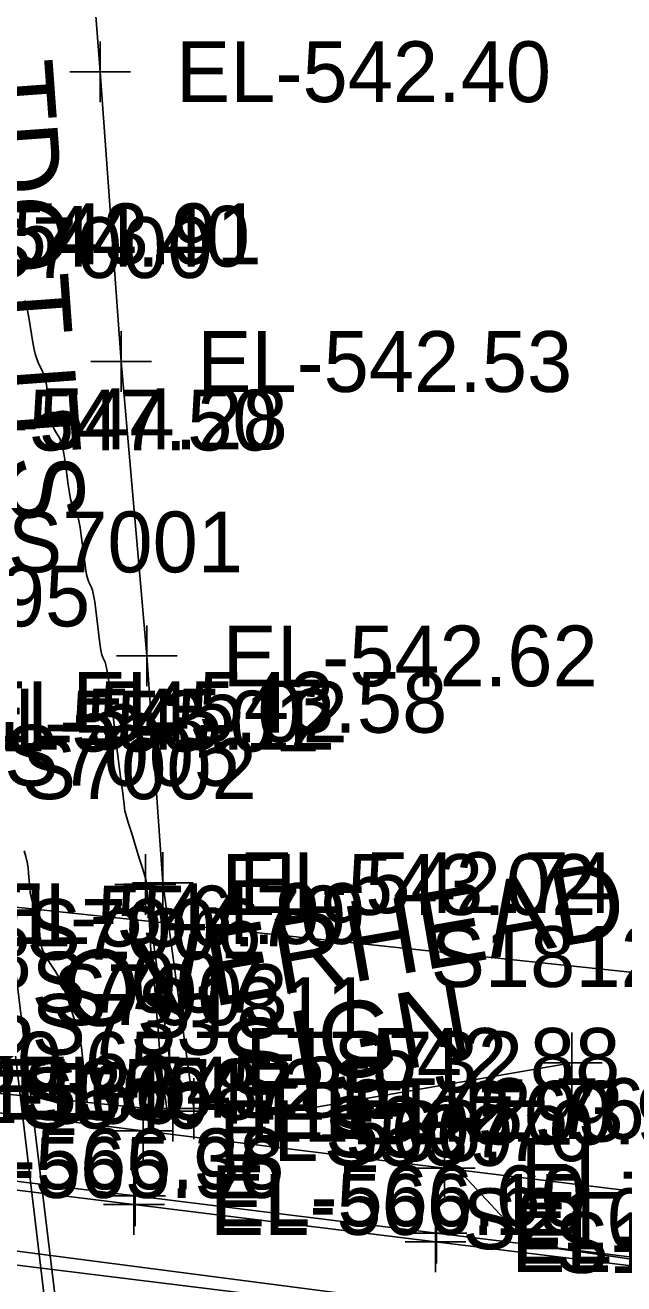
# Model space of a CAD drawing. Extents: x 1724534 to 1727318, y 657156 to 660047.
# Drawn here: x 1725559.7 to 1725599.1, y 658634.7 to 658717.6 of the extents above; entities that cross this region are included whole.
import ezdxf

# ---------------------------------------------------------------- set-up
doc = ezdxf.new("R2010")
doc.units = 0
for name, color, linetype in [('SURVEY - CONTOURS - Intermediate with optional Text', 7, 'Continuous'), ('SURVEY - DTM - Breaklines', 7, 'Continuous'), ('SURVEY - DTM - Breaklines - Points - Elevations', 7, 'Continuous'), ('SURVEY - DTM - Breaklines - Points - Locators', 7, 'Continuous'), ('SURVEY - DTM - Breaklines - Points - Numbers', 7, 'Continuous'), ('SURVEY - ROADSIDE BARRIERS - Points - Elevations', 7, 'Continuous'), ('SURVEY - ROADSIDE BARRIERS - Points - Locators', 7, 'Continuous'), ('SURVEY - ROADSIDE BARRIERS - Points - Numbers', 7, 'Continuous'), ('SURVEY - ROADSIDE BARRIERS with Text', 7, 'Continuous'), ('SURVEY - TRAFFIC CONTROL - Pavement Marking - Points - Numbers', 7, 'Continuous'), ('SURVEY - TRAFFIC CONTROL - Signs - Points - Elevations', 7, 'Continuous'), ('SURVEY - TRAFFIC CONTROL - Signs - Points - Locators', 7, 'Continuous'), ('SURVEY - TRAFFIC CONTROL - Signs - Points - Numbers', 7, 'Continuous'), ('SURVEY - TRAFFIC CONTROL - Signs and Devices with Text', 7, 'Continuous'), ('SURVEY - TRANSPORTATION - Features', 7, 'Continuous'), ('SURVEY - TRANSPORTATION - Features - Points - Elevations', 7, 'Continuous'), ('SURVEY - TRANSPORTATION - Features - Points - Locators', 7, 'Continuous'), ('SURVEY - TRANSPORTATION - Features - Points - Numbers', 7, 'Continuous'), ('SURVEY - TRANSPORTATION - Roads', 7, 'Continuous'), ('SURVEY - TRANSPORTATION - Roads - Points - Numbers', 7, 'Continuous'), ('SURVEY - UTILITIES - Electric (Underground) with Text', 7, 'Continuous'), ('SURVEY - UTILITIES - Fiber Optic Cable (Underground) with Text', 7, 'Continuous'), ('SURVEY - UTILITIES - Overhead Wire Crossings', 7, 'Continuous'), ('SURVEY - UTILITIES - Poles and Miscellaneous - Points - Elevations', 7, 'Continuous'), ('SURVEY - UTILITIES - Poles and Miscellaneous - Points - Numbers', 7, 'Continuous'), ('SURVEY - UTILITIES - Poles and Miscellaneous with Text', 7, 'Continuous'), ('SURVEY - UTILITIES - Water with Text', 7, 'Continuous')]:
    doc.layers.add(name, color=color, linetype=linetype)

msp = doc.modelspace()

# ---------------------------------------------------------------- linework, layer by layer
at = {"layer": 'SURVEY - CONTOURS - Intermediate with optional Text'}
for points in [[(1725559.71, 658699.437), (1725559.818, 658699.096), (1725559.916, 658698.682), (1725560.003, 658698.197), (1725560.221, 658696.808), (1725560.305, 658696.327), (1725560.394, 658695.925), (1725560.488, 658695.603), (1725560.586, 658695.361), (1725560.856, 658694.821), (1725560.945, 658694.644), (1725561.009, 658694.517), (1725561.047, 658694.44), (1725561.06, 658694.414), (1725561.062, 658694.411), (1725561.096, 658694.166), (1725561.138, 658693.86), (1725561.196, 658693.433), (1725561.373, 658692.131), (1725561.444, 658691.683), (1725561.525, 658691.313), (1725561.616, 658691.021), (1725561.718, 658690.809), (1725562.001, 658690.347), (1725562.104, 658690.123), (1725562.198, 658689.799), (1725562.285, 658689.374), (1725562.364, 658688.849), (1725562.564, 658687.313), (1725562.64, 658686.79), (1725562.718, 658686.374), (1725562.799, 658686.064), (1725562.882, 658685.861), (1725563.107, 658685.461), (1725563.19, 658685.255), (1725563.271, 658684.936), (1725563.35, 658684.506), (1725563.426, 658683.963), (1725563.627, 658682.366), (1725563.701, 658681.826), (1725563.773, 658681.402), (1725563.844, 658681.096), (1725563.913, 658680.907), (1725564.094, 658680.558), (1725564.163, 658680.367), (1725564.234, 658680.053), (1725564.306, 658679.618), (1725564.38, 658679.061), (1725564.581, 658677.413), (1725564.654, 658676.858), (1725564.721, 658676.428), (1725564.784, 658676.125), (1725564.842, 658675.948), (1725564.989, 658675.643), (1725565.048, 658675.464), (1725565.112, 658675.156), (1725565.183, 658674.719), (1725565.26, 658674.152), (1725565.474, 658672.468), (1725565.597, 658671.491), (1725565.645, 658671.083), (1725565.659, 658670.919), (1725565.708, 658670.503), (1725566.055, 658667.769), (1725566.128, 658667.189), (1725566.219, 658666.445), (1725566.236, 658666.281), (1725566.258, 658666.029), (1725566.291, 658665.862), (1725566.376, 658665.549), (1725566.512, 658665.091), (1725566.699, 658664.487), (1725567.266, 658662.682), (1725567.453, 658662.084), (1725567.587, 658661.643), (1725567.67, 658661.36), (1725567.701, 658661.233), (1725567.727, 658660.978), (1725567.749, 658660.725), (1725567.872, 658659.32), (1725568.005, 658656.623), (1725568.022, 658656.314), (1725568.036, 658656.124), (1725568.047, 658656.052), (1725568.076, 658656.006), (1725568.092, 658655.972), (1725568.099, 658655.951), (1725568.118, 658655.894), (1725568.125, 658655.871), (1725568.131, 658655.845), (1725568.136, 658655.816), (1725568.148, 658655.692), (1725568.182, 658655.266), (1725568.27, 658654.123), (1725568.423, 658652.121), (1725568.475, 658651.438), (1725568.549, 658650.473), (1725568.614, 658649.62), (1725568.637, 658649.375), (1725568.672, 658649.068), (1725568.719, 658648.7), (1725568.779, 658648.269), (1725569.087, 658646.116)], [(1725559.666, 658663.213), (1725559.772, 658662.842), (1725559.856, 658662.473), (1725559.918, 658662.107), (1725559.958, 658661.743), (1725560.034, 658660.776), (1725560.069, 658660.446), (1725560.116, 658660.182), (1725560.176, 658659.983), (1725560.247, 658659.85), (1725560.455, 658659.582), (1725560.525, 658659.445), (1725560.581, 658659.235), (1725560.622, 658658.953), (1725560.649, 658658.598), (1725560.699, 658657.556), (1725560.742, 658657.174), (1725560.833, 658656.809), (1725560.971, 658656.461), (1725561.157, 658656.13), (1725561.717, 658655.272), (1725561.924, 658654.921), (1725562.126, 658654.512), (1725562.321, 658654.045), (1725562.511, 658653.52), (1725563.009, 658652.043), (1725563.181, 658651.478), (1725563.321, 658650.891), (1725563.43, 658650.283), (1725563.509, 658649.653), (1725563.802, 658646.661)], [(1725588.247, 658642.217), (1725591.29, 658638.985), (1725592.179, 658638.042), (1725592.862, 658637.318), (1725597.829, 658636.605), (1725601.931, 658636.016)]]:
    msp.add_lwpolyline(points, dxfattribs=at)
at = {"layer": 'SURVEY - DTM - Breaklines'}
for points in [[(1725568.796, 658661.122), (1725567.64, 658661.002), (1725569.221, 658649.558), (1725569.441, 658646.08), (1725554.029, 658647.668)], [(1725705.909, 658623.419), (1725686.061, 658625.875), (1725666.211, 658628.311), (1725646.36, 658630.738), (1725626.509, 658633.173), (1725606.661, 658635.629), (1725586.81, 658638.059), (1725566.963, 658640.515), (1725547.112, 658642.948), (1725527.269, 658645.443), (1725524.135, 658645.829), (1725518.841, 658646.484), (1725514.591, 658647.024), (1725494.727, 658649.363)]]:
    msp.add_lwpolyline(points, dxfattribs=at)
at = {"layer": 'SURVEY - DTM - Breaklines - Points - Locators'}
for p, q in [((1725567.64, 658663.002), (1725567.64, 658659.002)), ((1725569.64, 658661.002), (1725565.64, 658661.002)), ((1725569.221, 658651.558), (1725569.221, 658647.558)), ((1725571.221, 658649.558), (1725567.221, 658649.558)), ((1725569.441, 658648.08), (1725569.441, 658644.08)), ((1725571.441, 658646.08), (1725567.441, 658646.08)), ((1725566.963, 658642.515), (1725566.963, 658638.515)), ((1725568.963, 658640.515), (1725564.963, 658640.515)), ((1725586.81, 658640.059), (1725586.81, 658636.059)), ((1725588.81, 658638.059), (1725584.81, 658638.059))]:
    msp.add_line(p, q, dxfattribs=at)
at = {"layer": 'SURVEY - ROADSIDE BARRIERS - Points - Locators'}
for p, q in [((1725567.496, 658646.799), (1725567.496, 658642.799)), ((1725569.496, 658644.799), (1725565.496, 658644.799)), ((1725587.342, 658644.328), (1725587.342, 658640.328)), ((1725589.342, 658642.328), (1725585.342, 658642.328))]:
    msp.add_line(p, q, dxfattribs=at)
at = {"layer": 'SURVEY - ROADSIDE BARRIERS with Text'}
msp.add_lwpolyline([(1725749.441, 658623.208), (1725747.683, 658622.944), (1725746.171, 658622.954), (1725726.297, 658625.19), (1725706.432, 658627.625), (1725686.585, 658630.082), (1725666.736, 658632.525), (1725646.891, 658635.007), (1725627.042, 658637.458), (1725607.192, 658639.897), (1725587.342, 658642.328), (1725567.496, 658644.799), (1725547.649, 658647.261), (1725530.293, 658649.414), (1725527.821, 658649.879), (1725526.283, 658650.157), (1725524.746, 658650.804)], dxfattribs=at)
at = {"layer": 'SURVEY - TRAFFIC CONTROL - Signs - Points - Locators'}
for p, q in [((1725595.715, 658651.263), (1725595.715, 658647.263)), ((1725597.715, 658649.263), (1725593.715, 658649.263)), ((1725576.204, 658647.894), (1725576.204, 658643.894)), ((1725578.204, 658645.894), (1725574.204, 658645.894))]:
    msp.add_line(p, q, dxfattribs=at)
at = {"layer": 'SURVEY - TRAFFIC CONTROL - Signs and Devices with Text'}
msp.add_line((1725576.204, 658645.894), (1725595.715, 658649.263), dxfattribs=at)
at = {"layer": 'SURVEY - TRANSPORTATION - Features'}
for points in [[(1725570.831, 658646.253), (1725568.796, 658661.122), (1725567.732, 658676.049), (1725566.054, 658695.422), (1725564.662, 658714.496), (1725562.732, 658739.426), (1725560.5, 658764.327), (1725558.347, 658789.335), (1725556.113, 658814.238), (1725553.973, 658839.149), (1725552.257, 658864.379), (1725550.906, 658889.348)], [(1725705.833, 658622.809), (1725685.985, 658625.265), (1725666.135, 658627.701), (1725646.284, 658630.128), (1725626.437, 658632.6), (1725606.591, 658635.062), (1725586.74, 658637.492), (1725566.892, 658639.948), (1725547.041, 658642.377), (1725527.198, 658644.872), (1725524.064, 658645.259), (1725518.771, 658645.921), (1725514.521, 658646.46), (1725514.017, 658646.52), (1725494.657, 658648.8)]]:
    msp.add_lwpolyline(points, dxfattribs=at)
at = {"layer": 'SURVEY - TRANSPORTATION - Features - Points - Locators'}
for p, q in [((1725564.662, 658716.496), (1725564.662, 658712.496)), ((1725566.662, 658714.496), (1725562.662, 658714.496)), ((1725566.054, 658697.422), (1725566.054, 658693.422)), ((1725568.054, 658695.422), (1725564.054, 658695.422)), ((1725567.732, 658678.049), (1725567.732, 658674.049)), ((1725569.732, 658676.049), (1725565.732, 658676.049)), ((1725568.796, 658663.122), (1725568.796, 658659.122)), ((1725570.796, 658661.122), (1725566.796, 658661.122)), ((1725570.831, 658648.253), (1725570.831, 658644.253)), ((1725572.831, 658646.253), (1725568.831, 658646.253)), ((1725566.892, 658641.948), (1725566.892, 658637.948)), ((1725568.892, 658639.948), (1725564.892, 658639.948)), ((1725586.74, 658639.492), (1725586.74, 658635.492)), ((1725588.74, 658637.492), (1725584.74, 658637.492))]:
    msp.add_line(p, q, dxfattribs=at)
at = {"layer": 'SURVEY - TRANSPORTATION - Roads'}
msp.add_lwpolyline([(1725441.999, 658659.071), (1725442.629, 658657.222), (1725443.89, 658655.746), (1725445.358, 658654.48), (1725447.02, 658653.497), (1725448.78, 658652.718), (1725450.648, 658652.256), (1725452.594, 658651.901), (1725461.169, 658650.892), (1725463.574, 658650.521), (1725465.046, 658650.361), (1725467.051, 658650.081), (1725466.722, 658647.227), (1725469.637, 658646.813), (1725471.59, 658646.537), (1725485.496, 658644.923), (1725487.482, 658644.688), (1725514.544, 658641.453), (1725603.861, 658630.44), (1725726.921, 658615.268)], dxfattribs=at)
at = {"layer": 'SURVEY - UTILITIES - Electric (Underground) with Text'}
msp.add_lwpolyline([(1725557.505, 658671.143), (1725558.426, 658655.231), (1725571.365, 658546.997)], dxfattribs=at)
at = {"layer": 'SURVEY - UTILITIES - Fiber Optic Cable (Underground) with Text'}
msp.add_lwpolyline([(1725558.069, 658671.315), (1725558.963, 658656.482), (1725572.239, 658547)], dxfattribs=at)
at = {"layer": 'SURVEY - UTILITIES - Overhead Wire Crossings'}
msp.add_line((1725320.87, 658684.66), (1725845.289, 658629.305), dxfattribs=at)
at = {"layer": 'SURVEY - UTILITIES - Water with Text'}
msp.add_lwpolyline([(1725847.724, 658579.712), (1725846.548, 658599.52), (1725380.522, 658660.104)], dxfattribs=at)

# ---------------------------------------------------------------- texts
at = {"layer": 'SURVEY - DTM - Breaklines - Points - Elevations'}
for s, p in [('EL-544.40', (1725549.845, 658701.667)), ('EL-543.91', (1725550.612, 658701.826)), ('EL-547.50', (1725551.657, 658689.568)), ('EL-544.28', (1725552.326, 658689.651)), ('EL-553.01', (1725554.439, 658669.759)), ('EL-545.12', (1725555.443, 658669.884)), ('EL-543.02', (1725572.64, 658659.002)), ('EL-556.70', (1725556.15, 658656.927)), ('EL-544.99', (1725557.445, 658657.088)), ('EL-563.62', (1725535.721, 658648.357)), ('EL-560.65', (1725544.92, 658647.311)), ('EL-542.88', (1725574.221, 658647.558)), ('EL-558.21', (1725557.828, 658645.519)), ('EL-545.85', (1725559.029, 658645.668)), ('EL-542.93', (1725574.441, 658644.08)), ('EL-566.38', (1725552.112, 658640.948)), ('EL-566.60', (1725571.963, 658638.515)), ('EL-566.90', (1725591.81, 658636.059))]:
    msp.add_text(s, height=4, dxfattribs=at).set_placement(p)
at = {"layer": 'SURVEY - DTM - Breaklines - Points - Numbers'}
for s, p in [('S7005', (1725558.352, 658667.502)), ('S7006', (1725559.823, 658656.058)), ('S7008', (1725544.694, 658654.168)), ('S7007', (1725560.154, 658652.58)), ('S308', (1725559.58, 658645.515)), ('S307', (1725579.474, 658643.059))]:
    msp.add_text(s, height=4, dxfattribs=at).set_placement(p)
at = {"layer": 'SURVEY - ROADSIDE BARRIERS - Points - Elevations'}
for s, p in [('EL-566.47', (1725552.649, 658645.261)), ('EL-566.70', (1725572.496, 658642.799)), ('EL-566.99', (1725592.342, 658640.328))]:
    msp.add_text(s, height=4, dxfattribs=at).set_placement(p)
at = {"layer": 'SURVEY - ROADSIDE BARRIERS - Points - Numbers'}
for s, p in [('S733', (1725560.16, 658649.799)), ('S732', (1725580.006, 658647.328))]:
    msp.add_text(s, height=4, dxfattribs=at).set_placement(p)
at = {"layer": 'SURVEY - TRAFFIC CONTROL - Pavement Marking - Points - Numbers'}
msp.add_text('S2106', height=4, dxfattribs=at).set_placement((1725588.517, 658637.005))
at = {"layer": 'SURVEY - TRAFFIC CONTROL - Signs - Points - Elevations'}
msp.add_text('EL-569.90', height=4, dxfattribs=at).set_placement((1725581.204, 658643.894))
at = {"layer": 'SURVEY - TRAFFIC CONTROL - Signs - Points - Numbers'}
for s, p in [('S1812', (1725586.427, 658654.263)), ('S1811', (1725567.074, 658650.894))]:
    msp.add_text(s, height=4, dxfattribs=at).set_placement(p)
at = {"layer": 'SURVEY - TRAFFIC CONTROL - Signs and Devices with Text'}
for s, p in [('OVERHEAD', (1725562.547, 658651.314)), ('SIGN', (1725573.223, 658646.845))]:
    msp.add_text(s, height=5, rotation=9.79676, dxfattribs=at).set_placement(p)
at = {"layer": 'SURVEY - TRANSPORTATION - Features - Points - Elevations'}
for s, p in [('EL-542.40', (1725569.662, 658712.496)), ('EL-542.53', (1725571.054, 658693.422)), ('EL-542.62', (1725572.732, 658674.049)), ('EL-542.74', (1725573.796, 658659.122)), ('EL-542.76', (1725575.831, 658644.253)), ('EL-565.96', (1725552.041, 658640.377)), ('EL-566.15', (1725571.892, 658637.948)), ('EL-566.45', (1725591.74, 658635.492))]:
    msp.add_text(s, height=4, dxfattribs=at).set_placement(p)
at = {"layer": 'SURVEY - TRANSPORTATION - Features - Points - Numbers'}
for s, p in [('S7000', (1725556.593, 658700.922)), ('S7001', (1725558.601, 658681.549)), ('S7002', (1725559.508, 658666.622)), ('S7003', (1725561.543, 658651.753)), ('S540', (1725559.383, 658644.948)), ('S539', (1725579.388, 658642.492))]:
    msp.add_text(s, height=4, dxfattribs=at).set_placement(p)
at = {"layer": 'SURVEY - TRANSPORTATION - Roads - Points - Numbers'}
msp.add_text('S1584', height=4, dxfattribs=at).set_placement((1725594.573, 658635.44))
at = {"layer": 'SURVEY - UTILITIES - Poles and Miscellaneous - Points - Elevations'}
for s, p in [('EL-543.58', (1725562.832, 658670.993)), ('EL-545.02', (1725556.286, 658670.366))]:
    msp.add_text(s, height=4, dxfattribs=at).set_placement(p)
at = {"layer": 'SURVEY - UTILITIES - Poles and Miscellaneous - Points - Numbers'}
msp.add_text('S2095', height=4, dxfattribs=at).set_placement((1725548.544, 658677.993))
at = {"layer": 'SURVEY - UTILITIES - Poles and Miscellaneous with Text'}
msp.add_text('TDOT ITS', height=5, rotation=274.18482, dxfattribs=at).set_placement((1725556.535, 658715.061))

doc.saveas('drawing.dxf')
